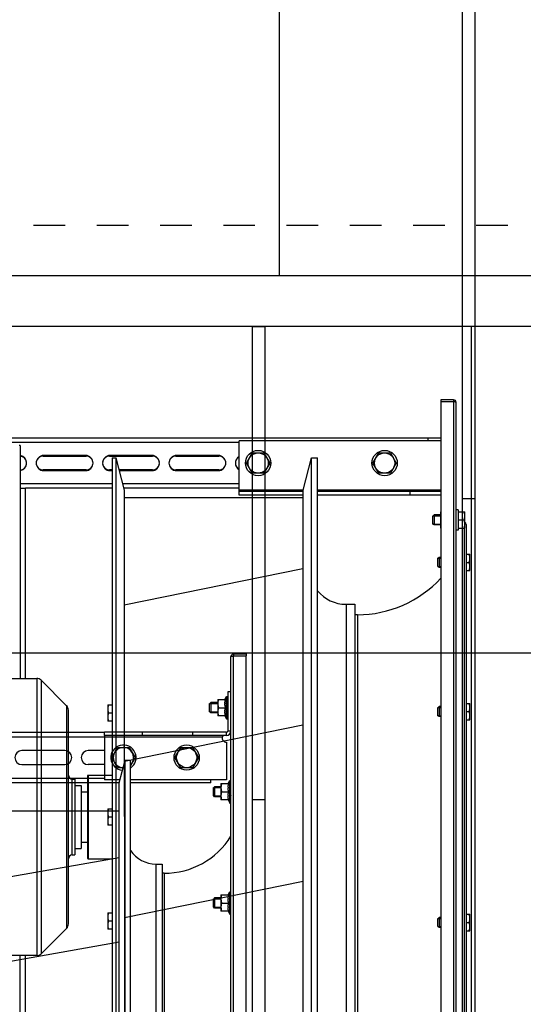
# Model space of a CAD drawing. Header units: millimetres. Extents: x -165365 to -33565, y 7406 to 103342.
# Tile 306 of 352: x -72296 to -71898, y 75144 to 75923. Entities that reach past the tile are written whole.
import ezdxf

# ---------------------------------------------------------------- set-up
doc = ezdxf.new("R2010")
doc.units = ezdxf.units.MM
doc.header["$MEASUREMENT"] = 0
doc.linetypes.add('DASHDOT', pattern=[1, 0.5, -0.25, 0, -0.25])
doc.linetypes.add('Dashed2cust', pattern=[50, 25, -25])
for name, color, linetype in [('132M-7_5-4P_DXF_CONTINUOUS_LINE', 7, 'Continuous'), ('AHU03-3-4212DXF_CONTINUOUS_LINE', 7, 'Continuous'), ('AHU03-3-4213DXF_CONTINUOUS_LINE', 7, 'Continuous'), ('AHU03-3-42843OBJ', 7, 'Continuous'), ('AHU03-3-4296DXF_CONTINUOUS_LINE', 7, 'Continuous'), ('AHU03-3-4371DXF_CONTINUOUS_LINE', 7, 'Continuous'), ('AHU03-3-4423DXF_CONTINUOUS_LINE', 7, 'Continuous'), ('AHU03-3-5054DXF_CONTINUOUS_LINE', 7, 'Continuous'), ('FL_HEX_NUT_MDXF_CONTINUOUS_LINE', 7, 'Continuous'), ('FLUID-C8', 7, 'Continuous'), ('HEX_HEAD_SCRDXF_CONTINUOUS_LINE', 7, 'Continuous'), ('Impeller', 3, 'Continuous'), ('IPHandle', 7, 'Continuous'), ('PLAIN_WSH_10DXF_CONTINUOUS_LINE', 7, 'Continuous'), ('PLAIN_WSH_8_DXF_CONTINUOUS_LINE', 7, 'Continuous'), ('Separators', 7, 'Continuous')]:
    doc.layers.add(name, color=color, linetype=linetype)

# ---------------------------------------------------------------- blocks, each defined once
blk = doc.blocks.new('VVS040_FLX1_355_3kW_2x1_v2_t')
at = {"color": 7}
for p in [(0, 1088), (10, 0)]:
    blk.add_line(p, (0, 0), dxfattribs=at)
blk.add_line((10, 1088), (10, 0))
at = {"color": 7, "linetype": 'Continuous'}
for p, q in [((15, 827.5), (15, 260.5)), ((25, 827.5), (25, 260.5)), ((27, 827), (27, 261)), ((27.3, 464.14), (27, 464.14)), ((27.3, 464.08), (27, 464.08)), ((27.3, 463.1), (27, 463.1)), ((27.3, 461.27), (27, 461.27)), ((27.06, 460.2), (27.1, 459.87)), ((27.1, 459.87), (27.14, 459.52)), ((27.14, 459.52), (27.19, 459.17)), ((27.89, 464.95), (27.3, 464.95)), ((27.3, 464.95), (27.3, 447.05)), ((27.89, 464.95), (27.89, 447.05)), ((29.3, 462.51), (27.89, 464.95)), ((28.73, 462.5), (34.9, 462.5)), ((29.3, 462.5), (29.3, 462.51)), ((29.3, 458.94), (29.3, 459.56)), ((34.9, 449.5), (34.9, 462.5)), ((34.9, 460), (39.9, 460)), ((39.9, 460), (40.9, 459)), ((39.9, 452), (39.9, 460)), ((27.3, 458.8), (27, 458.8)), ((27, 458.04), (27.25, 456)), ((27.3, 456), (27, 456)), ((27, 455.21), (27.03, 454.94)), ((27.3, 453.2), (27, 453.2)), ((27.03, 454.94), (27.08, 454.6)), ((27.07, 458.8), (27.06, 458.89)), ((27.1, 454.46), (27.06, 454.46)), ((27.08, 454.6), (27.12, 454.27)), ((27.12, 454.27), (27.17, 453.95)), ((27.17, 453.95), (27.21, 453.65)), ((27.19, 459.17), (27.23, 458.8)), ((27.21, 453.65), (27.25, 453.36)), ((27.3, 453.36), (27.25, 453.36)), ((34.32, 456), (28.73, 456)), ((29.3, 452.44), (29.3, 453.06)), ((34.9, 452), (39.9, 452)), ((39.9, 452), (40.9, 453)), ((40.9, 459.25), (40.9, 452.75)), ((27.3, 450.73), (27, 450.73)), ((27.3, 448.9), (27, 448.9)), ((27.3, 447.92), (27, 447.92)), ((27.3, 447.86), (27, 447.86)), ((27.3, 448.35), (27.17, 448.35)), ((27.3, 451.05), (27.25, 451.05)), ((27.3, 449.33), (27.25, 449.33)), ((27.89, 447.05), (27.3, 447.05)), ((29.3, 449.49), (27.89, 447.05)), ((34.9, 449.5), (28.73, 449.5)), ((29.3, 449.49), (29.3, 449.5)), ((27.3, 376.14), (27, 376.14)), ((27.3, 376.08), (27, 376.08)), ((27.3, 375.1), (27, 375.1)), ((27.89, 376.95), (27.3, 376.95)), ((27.3, 376.95), (27.3, 359.05)), ((27.89, 376.95), (27.89, 359.05)), ((29.3, 374.51), (27.89, 376.95)), ((28.73, 374.5), (34.9, 374.5)), ((29.3, 374.5), (29.3, 374.51)), ((34.9, 361.5), (34.9, 374.5)), ((27.3, 373.27), (27, 373.27)), ((27.3, 370.8), (27, 370.8)), ((27, 370.04), (27.25, 368)), ((27.3, 368), (27, 368)), ((27, 367.21), (27.03, 366.94)), ((27.03, 366.94), (27.08, 366.6)), ((27.06, 372.2), (27.1, 371.87)), ((27.07, 370.8), (27.06, 370.89)), ((27.1, 366.46), (27.06, 366.46)), ((27.08, 366.6), (27.12, 366.27)), ((27.1, 371.87), (27.14, 371.52)), ((27.12, 366.27), (27.17, 365.95)), ((27.14, 371.52), (27.19, 371.17)), ((27.19, 371.17), (27.23, 370.8)), ((34.32, 368), (28.73, 368)), ((29.3, 370.94), (29.3, 371.56)), ((34.9, 372), (39.9, 372)), ((39.9, 364), (39.9, 372)), ((39.9, 372), (40.9, 371)), ((40.9, 371.25), (40.9, 364.75)), ((27.3, 365.2), (27, 365.2)), ((27.3, 362.73), (27, 362.73)), ((27.3, 360.9), (27, 360.9)), ((27.3, 359.92), (27, 359.92)), ((27.3, 359.86), (27, 359.86)), ((27.17, 365.95), (27.21, 365.65)), ((27.3, 360.35), (27.17, 360.35)), ((27.21, 365.65), (27.25, 365.36)), ((27.3, 365.36), (27.25, 365.36)), ((27.3, 363.05), (27.25, 363.05)), ((27.3, 361.33), (27.25, 361.33)), ((27.89, 359.05), (27.3, 359.05)), ((29.3, 361.49), (27.89, 359.05)), ((34.9, 361.5), (28.73, 361.5)), ((29.3, 364.44), (29.3, 365.06)), ((29.3, 361.49), (29.3, 361.5)), ((30.5, 358.5), (106.37, 358.5)), ((30.5, 328.9), (30.5, 358.5)), ((34.9, 364), (39.9, 364)), ((39.9, 364), (40.9, 365)), ((42.87, 361), (106.37, 361)), ((42.87, 361), (42.87, 358.5)), ((52.76, 341), (57.38, 349)), ((57.38, 349), (66.62, 349)), ((57.38, 333), (52.76, 341)), ((66.62, 333), (57.38, 333)), ((27, 320), (29.5, 320)), ((29.5, 289), (29.5, 320)), ((30.5, 323.5), (127, 323.5)), ((30.5, 323.5), (30.5, 321)), ((30.5, 321), (127, 321)), ((570.37, 324.5), (33.88, 324.5)), ((57, 323.5), (57, 321)), ((570.37, 321), (127, 321)), ((29.8, 309.64), (29.5, 309.64)), ((29.8, 309.58), (29.5, 309.58)), ((29.8, 308.6), (29.5, 308.6)), ((29.8, 306.77), (29.5, 306.77)), ((29.8, 304.3), (29.5, 304.3)), ((29.56, 305.7), (29.6, 305.37)), ((29.57, 304.3), (29.56, 304.39)), ((29.6, 305.37), (29.64, 305.02)), ((29.64, 305.02), (29.69, 304.67)), ((29.69, 304.67), (29.73, 304.3)), ((30.39, 310.45), (29.8, 310.45)), ((29.8, 310.45), (29.8, 292.55)), ((30.39, 310.45), (30.39, 292.55)), ((31.8, 308.01), (30.39, 310.45)), ((31.23, 308), (37.4, 308)), ((31.8, 308), (31.8, 308.01)), ((31.8, 304.44), (31.8, 305.06)), ((37.4, 295), (37.4, 308)), ((37.4, 305.5), (42.9, 305.5)), ((42.9, 297.5), (42.9, 305.5)), ((42.9, 305.5), (43.9, 304.5)), ((43.9, 304.75), (43.9, 298.25)), ((29.5, 303.54), (29.75, 301.5)), ((29.8, 301.5), (29.5, 301.5)), ((29.5, 300.71), (29.53, 300.44)), ((29.8, 298.7), (29.5, 298.7)), ((29.8, 296.23), (29.5, 296.23)), ((29.53, 300.44), (29.58, 300.1)), ((29.6, 299.96), (29.56, 299.96)), ((29.58, 300.1), (29.62, 299.77)), ((29.62, 299.77), (29.67, 299.45)), ((29.67, 299.45), (29.71, 299.15)), ((29.71, 299.15), (29.75, 298.86)), ((29.8, 298.86), (29.75, 298.86)), ((29.8, 296.55), (29.75, 296.55)), ((36.82, 301.5), (31.23, 301.5)), ((31.8, 297.94), (31.8, 298.56)), ((37.4, 297.5), (42.9, 297.5)), ((42.9, 297.5), (43.9, 298.5)), ((27, 289), (29.5, 289)), ((29.8, 294.4), (29.5, 294.4)), ((29.8, 293.42), (29.5, 293.42)), ((29.8, 293.36), (29.5, 293.36)), ((29.8, 293.85), (29.67, 293.85)), ((29.8, 294.83), (29.75, 294.83)), ((30.39, 292.55), (29.8, 292.55)), ((31.8, 294.99), (30.39, 292.55)), ((37.4, 295), (31.23, 295)), ((31.8, 294.99), (31.8, 295)), ((25, 260.5), (15, 260.5)), ((15, 259), (15, 260.5)), ((25, 259), (15, 259)), ((25.39, 260.56), (25, 260.5)), ((25, 259), (25, 260.5))]:
    blk.add_line(p, q, dxfattribs=at)
at = {"color": 0, "linetype": 'Continuous'}
for p, q in [((79.75, 432.5), (79.75, 655.5)), ((79.75, 432.5), (81.25, 432.5)), ((114.83, 358.5), (127, 358.5)), ((115.37, 361), (215.4, 361)), ((127, 323.5), (127, 358.5)), ((127, 357.5), (216.17, 357.5)), ((66.62, 349), (71.24, 341)), ((102.76, 341), (106.37, 347.25)), ((112.29, 349), (116.62, 349)), ((116.62, 349), (121.24, 341)), ((127, 346.5), (139.87, 346.5)), ((192.37, 346.5), (158.37, 346.5)), ((71.24, 341), (66.62, 333)), ((107.38, 333), (102.76, 341)), ((121.24, 341), (116.62, 333)), ((127, 335.5), (139.87, 335.5)), ((158.37, 335.5), (192.37, 335.5)), ((116.62, 333), (107.38, 333)), ((97, 323.5), (97, 321)), ((127, 323.5), (127, 321))]:
    blk.add_line(p, q, dxfattribs=at)
at = {"color": 2, "linetype": 'Continuous'}
for p, q in [((27.04, 459.25), (27, 459.25)), ((40.9, 459.25), (34.9, 459.25)), ((40.9, 452.75), (34.9, 452.75)), ((27.04, 371.25), (27, 371.25)), ((40.9, 371.25), (34.9, 371.25)), ((40.9, 364.75), (34.9, 364.75)), ((29.54, 304.75), (29.5, 304.75)), ((43.9, 304.75), (37.4, 304.75)), ((43.9, 298.25), (37.4, 298.25))]:
    blk.add_line(p, q, dxfattribs=at)
at = {"color": 0}
blk.add_line((10, 374), (0, 374), dxfattribs=at)
at = {"color": 7, "linetype": 'Continuous'}
for points in [[(27, 464.14), (27.01, 464.13), (27.03, 464.12), (27.06, 464.1), (27.08, 464.08)], [(27, 463.86), (27.01, 463.83), (27.03, 463.75), (27.06, 463.67), (27.08, 463.59), (27.1, 463.5), (27.12, 463.4), (27.14, 463.29), (27.17, 463.18), (27.18, 463.1)], [(27, 462.64), (27.01, 462.57), (27.03, 462.45), (27.06, 462.32), (27.08, 462.19), (27.1, 462.05), (27.12, 461.9), (27.14, 461.75), (27.17, 461.6), (27.19, 461.44), (27.21, 461.27)], [(27, 460.62), (27.01, 460.53), (27.06, 460.2)], [(28.73, 462.5), (28.82, 462.19), (28.91, 461.89), (28.99, 461.59), (29.07, 461.3), (29.13, 461.01), (29.18, 460.72), (29.22, 460.43), (29.26, 460.14), (29.28, 459.85), (29.3, 459.56)], [(34.9, 459.25), (34.89, 459.57), (34.88, 459.89), (34.85, 460.21), (34.8, 460.53), (34.75, 460.85), (34.69, 461.17), (34.61, 461.49), (34.53, 461.82), (34.43, 462.16), (34.32, 462.5)], [(27, 452.48), (27.01, 452.39), (27.03, 452.25), (27.06, 452.1), (27.08, 451.96), (27.1, 451.83), (27.12, 451.7), (27.14, 451.57), (27.17, 451.46), (27.19, 451.35), (27.21, 451.24), (27.23, 451.14), (27.25, 451.05)], [(29.3, 458.94), (29.28, 458.65), (29.26, 458.36), (29.22, 458.07), (29.18, 457.78), (29.13, 457.49), (29.06, 457.2), (28.99, 456.9), (28.91, 456.61), (28.82, 456.31), (28.73, 456)], [(28.73, 456), (28.82, 455.69), (28.91, 455.39), (28.99, 455.09), (29.07, 454.8), (29.13, 454.51), (29.18, 454.22), (29.22, 453.93), (29.26, 453.64), (29.28, 453.35), (29.3, 453.06)], [(29.3, 452.44), (29.28, 452.15), (29.26, 451.86), (29.22, 451.57), (29.18, 451.28), (29.13, 450.99), (29.06, 450.7), (28.99, 450.4), (28.91, 450.11), (28.82, 449.81), (28.73, 449.5)], [(34.32, 456), (34.43, 456.34), (34.53, 456.68), (34.61, 457.01), (34.69, 457.33), (34.75, 457.66), (34.8, 457.97), (34.85, 458.29), (34.88, 458.61), (34.89, 458.93), (34.9, 459.25)], [(34.9, 452.75), (34.89, 453.07), (34.88, 453.39), (34.85, 453.71), (34.8, 454.03), (34.75, 454.35), (34.69, 454.67), (34.61, 454.99), (34.53, 455.32), (34.43, 455.66), (34.32, 456)], [(34.32, 449.5), (34.43, 449.84), (34.53, 450.18), (34.61, 450.51), (34.69, 450.83), (34.75, 451.16), (34.8, 451.47), (34.85, 451.79), (34.88, 452.11), (34.89, 452.43), (34.9, 452.75)], [(27, 450.17), (27.01, 450.11), (27.03, 450.01), (27.06, 449.91), (27.08, 449.81), (27.1, 449.73), (27.12, 449.65), (27.14, 449.58), (27.17, 449.51), (27.19, 449.45), (27.21, 449.4), (27.23, 449.36), (27.25, 449.33)], [(27, 376.14), (27.01, 376.13), (27.03, 376.12), (27.06, 376.1), (27.08, 376.08)], [(27, 375.86), (27.01, 375.83), (27.03, 375.75), (27.06, 375.67), (27.08, 375.59), (27.1, 375.5), (27.12, 375.4), (27.14, 375.29), (27.17, 375.18), (27.18, 375.1)], [(27, 374.64), (27.01, 374.57), (27.03, 374.45), (27.06, 374.32), (27.08, 374.19), (27.1, 374.05), (27.12, 373.9), (27.14, 373.75), (27.17, 373.6), (27.19, 373.44), (27.21, 373.27)], [(28.73, 374.5), (28.82, 374.19), (28.91, 373.89), (28.99, 373.59), (29.07, 373.3), (29.13, 373.01), (29.18, 372.72), (29.22, 372.43), (29.26, 372.14), (29.28, 371.85), (29.3, 371.56)], [(34.9, 371.25), (34.89, 371.57), (34.88, 371.89), (34.85, 372.21), (34.8, 372.53), (34.75, 372.85), (34.69, 373.17), (34.61, 373.49), (34.53, 373.82), (34.43, 374.16), (34.32, 374.5)], [(27, 372.62), (27.01, 372.53), (27.06, 372.2)], [(29.3, 370.94), (29.28, 370.65), (29.26, 370.36), (29.22, 370.07), (29.18, 369.78), (29.13, 369.49), (29.06, 369.2), (28.99, 368.9), (28.91, 368.61), (28.82, 368.31), (28.73, 368)], [(28.73, 368), (28.82, 367.69), (28.91, 367.39), (28.99, 367.09), (29.07, 366.8), (29.13, 366.51), (29.18, 366.22), (29.22, 365.93), (29.26, 365.64), (29.28, 365.35), (29.3, 365.06)], [(34.32, 368), (34.43, 368.34), (34.53, 368.68), (34.61, 369.01), (34.69, 369.33), (34.75, 369.66), (34.8, 369.97), (34.85, 370.29), (34.88, 370.61), (34.89, 370.93), (34.9, 371.25)], [(34.9, 364.75), (34.89, 365.07), (34.88, 365.39), (34.85, 365.71), (34.8, 366.03), (34.75, 366.35), (34.69, 366.67), (34.61, 366.99), (34.53, 367.32), (34.43, 367.66), (34.32, 368)], [(27, 364.48), (27.01, 364.39), (27.03, 364.25), (27.06, 364.1), (27.08, 363.96), (27.1, 363.83), (27.12, 363.7), (27.14, 363.57), (27.17, 363.46), (27.19, 363.35), (27.21, 363.24), (27.23, 363.14), (27.25, 363.05)], [(27, 362.17), (27.01, 362.11), (27.03, 362.01), (27.06, 361.91), (27.08, 361.81), (27.1, 361.73), (27.12, 361.65), (27.14, 361.58), (27.17, 361.51), (27.19, 361.45), (27.21, 361.4), (27.23, 361.36), (27.25, 361.33)], [(29.3, 364.44), (29.28, 364.15), (29.26, 363.86), (29.22, 363.57), (29.18, 363.28), (29.13, 362.99), (29.06, 362.7), (28.99, 362.4), (28.91, 362.11), (28.82, 361.81), (28.73, 361.5)], [(34.32, 361.5), (34.43, 361.84), (34.53, 362.18), (34.61, 362.51), (34.69, 362.83), (34.75, 363.16), (34.8, 363.47), (34.85, 363.79), (34.88, 364.11), (34.89, 364.43), (34.9, 364.75)], [(30.93, 323.5), (31.33, 323.5), (31.71, 323.51), (32.07, 323.53), (32.4, 323.56), (32.7, 323.61), (32.98, 323.69), (33.22, 323.79), (33.44, 323.93), (33.62, 324.1), (33.77, 324.29), (33.88, 324.5)], [(29.5, 309.64), (29.51, 309.63), (29.53, 309.62), (29.56, 309.6), (29.58, 309.58)], [(29.5, 309.36), (29.51, 309.33), (29.53, 309.25), (29.56, 309.17), (29.58, 309.09), (29.6, 309), (29.62, 308.9), (29.64, 308.79), (29.67, 308.68), (29.68, 308.6)], [(29.5, 308.14), (29.51, 308.07), (29.53, 307.95), (29.56, 307.82), (29.58, 307.69), (29.6, 307.55), (29.62, 307.4), (29.64, 307.25), (29.67, 307.1), (29.69, 306.94), (29.71, 306.77)], [(29.5, 306.12), (29.51, 306.03), (29.56, 305.7)], [(31.23, 308), (31.32, 307.69), (31.41, 307.39), (31.49, 307.09), (31.57, 306.8), (31.63, 306.51), (31.68, 306.22), (31.72, 305.93), (31.76, 305.64), (31.78, 305.35), (31.8, 305.06)], [(31.8, 304.44), (31.78, 304.15), (31.76, 303.86), (31.72, 303.57), (31.68, 303.28), (31.63, 302.99), (31.56, 302.7), (31.49, 302.4), (31.41, 302.11), (31.32, 301.81), (31.23, 301.5)], [(37.4, 304.75), (37.39, 305.07), (37.38, 305.39), (37.35, 305.71), (37.3, 306.03), (37.25, 306.35), (37.19, 306.67), (37.11, 306.99), (37.03, 307.32), (36.93, 307.66), (36.82, 308)], [(36.82, 301.5), (36.93, 301.84), (37.03, 302.18), (37.11, 302.51), (37.19, 302.83), (37.25, 303.16), (37.3, 303.47), (37.35, 303.79), (37.38, 304.11), (37.39, 304.43), (37.4, 304.75)], [(29.5, 297.98), (29.51, 297.89), (29.53, 297.75), (29.56, 297.6), (29.58, 297.46), (29.6, 297.33), (29.62, 297.2), (29.64, 297.07), (29.67, 296.96), (29.69, 296.85), (29.71, 296.74), (29.73, 296.64), (29.75, 296.55)], [(31.23, 301.5), (31.32, 301.19), (31.41, 300.89), (31.49, 300.59), (31.57, 300.3), (31.63, 300.01), (31.68, 299.72), (31.72, 299.43), (31.76, 299.14), (31.78, 298.85), (31.8, 298.56)], [(31.8, 297.94), (31.78, 297.65), (31.76, 297.36), (31.72, 297.07), (31.68, 296.78), (31.63, 296.49), (31.56, 296.2), (31.49, 295.9), (31.41, 295.61), (31.32, 295.31), (31.23, 295)], [(37.4, 298.25), (37.39, 298.57), (37.38, 298.89), (37.35, 299.21), (37.3, 299.53), (37.25, 299.85), (37.19, 300.17), (37.11, 300.49), (37.03, 300.82), (36.93, 301.16), (36.82, 301.5)], [(36.82, 295), (36.93, 295.34), (37.03, 295.68), (37.11, 296.01), (37.19, 296.33), (37.25, 296.66), (37.3, 296.97), (37.35, 297.29), (37.38, 297.61), (37.39, 297.93), (37.4, 298.25)], [(29.5, 295.67), (29.51, 295.61), (29.53, 295.51), (29.56, 295.41), (29.58, 295.31), (29.6, 295.23), (29.62, 295.15), (29.64, 295.08), (29.67, 295.01), (29.69, 294.95), (29.71, 294.9), (29.73, 294.86), (29.75, 294.83)], [(29.5, 294.07), (29.51, 294.04), (29.53, 293.99), (29.56, 293.95), (29.58, 293.91), (29.6, 293.88), (29.62, 293.86), (29.64, 293.85), (29.67, 293.85)], [(27, 261), (26.96, 260.94), (26.85, 260.87), (26.66, 260.81), (26.41, 260.75), (26.11, 260.69), (25.77, 260.63), (25.39, 260.56)]]:
    blk.add_lwpolyline(points, dxfattribs=at)
for radius in [10, 8]:
    blk.add_circle((62, 341), radius, dxfattribs=at)
for centre, radius, start, end in [((79.75, 370.4), 62.1, 90, 148.15125), ((30.5, 325.4), 3.5, 345.02818, 90), ((30.5, 320), 3.5, 90, 180), ((30.5, 320), 1, 90, 180), ((25, 261), 2, 270, 0)]:
    blk.add_arc(centre, radius, start, end, dxfattribs=at)
at = {"color": 0, "linetype": 'Continuous'}
for centre, radius, start, end in [((112, 341), 10, 124.29088, 85.32905), ((112, 341), 8, 134.77422, 87.95367), ((139.87, 341), 5.5, 270, 90), ((158.37, 341), 5.5, 90, 270), ((192.37, 341), 5.5, 270, 90)]:
    blk.add_arc(centre, radius, start, end, dxfattribs=at)
at = {"layer": 'AHU03-3-42843OBJ', "color": 0, "linetype": 'Continuous'}
for p, q in [((215.38, 504.37), (115.38, 486.84)), ((215.38, 437.64), (115.38, 420.11))]:
    blk.add_line(p, q, dxfattribs=at)
at = {"layer": 'Impeller', "color": 0, "linetype": 'Continuous'}
for p, q in [((110.68, 745), (110.68, 343)), ((115.37, 727.5), (115.37, 361)), ((106.37, 673.62), (106.37, 343)), ((86.25, 425.2), (86.25, 662.8)), ((81.25, 425.2), (81.25, 655.5)), ((86.25, 425.2), (81.25, 425.2)), ((115.37, 383.43), (215.37, 383.43)), ((115.37, 361), (110.68, 343)), ((110.68, 343), (106.37, 343))]:
    blk.add_line(p, q, dxfattribs=at)
blk.add_arc((86.25, 401.08), 24.12, 33.4659, 90, dxfattribs=at)
blk = doc.blocks.new('AVS_IPMC2_RL_2_t')
blk.add_line((0, 0), (0, -27.4))
at = {"color": 7, "linetype": 'DASHDOT', "ltscale": 10}
blk.add_arc((-1.523, 1.523), 28.963, 273.0137, 356.9863, dxfattribs=at)
blk = doc.blocks.new('A$C67D5D007')
for p, q in [((257, 735.96), (3213, 735.96)), ((255, 695.96), (3211, 695.96))]:
    blk.add_line(p, q)
at = {"linetype": 'Dashed2cust'}
blk.add_line((255, 655.96), (5435, 655.96), dxfattribs=at)
at = {"layer": 'Separators'}
blk.add_line((1234, 735.96), (1234, 1823.96), dxfattribs=at)
blk.add_blockref('VVS040_FLX1_355_3kW_2x1_v2_t', (1397, 735.96))
at = {"layer": 'IPHandle', "xscale": 25.4, "yscale": 25.4}
blk.add_blockref('AVS_IPMC2_RL_2_t', (1385.534, 695.96), dxfattribs=at)
blk = doc.blocks.new('VVS075_FLX1_500_7.5_4x1_v2_t')
at = {"color": 0}
for p, q in [((0, 1400.54), (0, 0)), ((10, 1400.54), (10, 0)), ((10, 448), (0, 448))]:
    blk.add_line(p, q, dxfattribs=at)
at = {"layer": '132M-7_5-4P_DXF_CONTINUOUS_LINE', "color": 0, "linetype": 'Continuous'}
for p, q in [((343.04, 808.14), (322.97, 788.06)), ((343.04, 591.86), (343.04, 808.14)), ((346.58, 590.4), (346.58, 809.6)), ((346.58, 809.6), (374.51, 809.6)), ((322.97, 611.94), (322.97, 788.06)), ((321.51, 784.53), (321.51, 615.47)), ((316.51, 725), (311.51, 725)), ((311.51, 675), (311.51, 725)), ((318.51, 730), (316.51, 730)), ((316.51, 670), (316.51, 730)), ((318.51, 730), (318.51, 670)), ((311.51, 720), (306.51, 720)), ((311.51, 680), (306.51, 680)), ((316.51, 675), (311.51, 675)), ((318.51, 670), (316.51, 670)), ((343.04, 591.86), (322.97, 611.94)), ((374.51, 590.4), (346.58, 590.4))]:
    blk.add_line(p, q, dxfattribs=at)
for centre, radius, start, end in [((346.58, 804.6), 5, 90, 135.00001), ((326.51, 784.53), 5, 135, 180), ((318.51, 733), 3, 270, 359.99989), ((318.51, 667), 3, 0.00011, 90), ((326.51, 615.47), 5, 180, 225), ((346.58, 595.4), 5, 225, 270)]:
    blk.add_arc(centre, radius, start, end, dxfattribs=at)
at = {"layer": 'AHU03-3-4212DXF_CONTINUOUS_LINE', "color": 0, "linetype": 'Continuous'}
for p, q in [((359.51, 994), (359.51, 809.6)), ((355.51, 960), (355.51, 809.6)), ((355.51, 590.4), (355.51, 440)), ((359.51, 406), (359.51, 590.4)), ((359.51, 440), (355.51, 440)), ((359.51, 406), (360.51, 406))]:
    blk.add_line(p, q, dxfattribs=at)
at = {"layer": 'AHU03-3-4213DXF_CONTINUOUS_LINE', "color": 0, "linetype": 'Continuous'}
for p, q in [((186.5, 440), (217.2, 440)), ((186.5, 440), (277.41, 440)), ((186.5, 436.5), (255.87, 436.5)), ((186.5, 436.5), (278.35, 436.5)), ((286.81, 440), (355.51, 440)), ((286.81, 436.5), (359.51, 436.5)), ((202.51, 425.5), (236.51, 425.5)), ((236.01, 426), (203.01, 426)), ((255.01, 425.5), (281.3, 425.5)), ((281.16, 426), (255.51, 426)), ((288.51, 426), (286.81, 426)), ((286.81, 425.5), (289.01, 425.5)), ((307.51, 425.5), (341.51, 425.5)), ((341.01, 426), (308.01, 426)), ((236.51, 414.5), (202.51, 414.5)), ((203.01, 414), (236.01, 414)), ((289.01, 414.5), (255.01, 414.5)), ((255.51, 414), (288.51, 414)), ((341.51, 414.5), (307.51, 414.5)), ((308.01, 414), (341.01, 414)), ((727.01, 400), (27.01, 400)), ((37.01, 402.5), (37.01, 400)), ((611.73, 403.5), (186.5, 403.5))]:
    blk.add_line(p, q, dxfattribs=at)
for centre, radius, start, end in [((183.51, 420), 6, 299.91087, 60.08913), ((184.01, 420), 5.5, 10.00988, 63.00546), ((203.01, 420), 6, 90, 270), ((202.51, 420), 5.5, 90, 169.99012), ((236.01, 420), 6, 270, 90), ((236.51, 420), 5.5, 10.00988, 90), ((255.51, 420), 6, 90, 270), ((255.01, 420), 5.5, 90, 169.99012), ((288.51, 420), 6, 270, 90), ((289.01, 420), 5.5, 10.00988, 90), ((308.01, 420), 6, 90, 270), ((307.51, 420), 5.5, 90, 169.99012), ((341.01, 420), 6, 270, 90), ((341.51, 420), 5.5, 10.00988, 90), ((360.51, 420), 6, 99.6129, 260.3871), ((360.01, 420), 5.5, 95.2924, 169.99012), ((184.01, 420), 5.5, 296.99454, 349.99012), ((202.51, 420), 5.5, 190.00988, 270), ((236.51, 420), 5.5, 270, 349.99012), ((255.01, 420), 5.5, 190.00988, 270), ((289.01, 420), 5.5, 270, 349.99012), ((307.51, 420), 5.5, 190.00988, 270), ((341.51, 420), 5.5, 270, 349.99012), ((360.01, 420), 5.5, 190.00988, 264.7076)]:
    blk.add_arc(centre, radius, start, end, dxfattribs=at)
at = {"layer": 'AHU03-3-4296DXF_CONTINUOUS_LINE', "color": 0, "linetype": 'Continuous'}
for p, q in [((7, 468.6), (7, 931.4)), ((8.6, 471.5), (8.6, 928.5)), ((93, 540), (93, 860)), ((93, 540), (95, 540))]:
    blk.add_line(p, q, dxfattribs=at)
for centre, radius, start, end in [((93, 450.4), 89.6, 90, 137.44785), ((8.6, 468.6), 1.6, 180, 251.78034)]:
    blk.add_arc(centre, radius, start, end, dxfattribs=at)
at = {"layer": 'AHU03-3-4371DXF_CONTINUOUS_LINE', "color": 0, "linetype": 'Continuous'}
for p, q in [((306.01, 733), (286.81, 733)), ((306.01, 667), (306.01, 733)), ((306.51, 667.5), (306.51, 732.5)), ((306.01, 667), (286.81, 667))]:
    blk.add_line(p, q, dxfattribs=at)
for centre, start, end in [((306.01, 732.5), 0, 90), ((306.01, 667.5), 270, 0)]:
    blk.add_arc(centre, 0.5, start, end, dxfattribs=at)
at = {"layer": 'AHU03-3-4423DXF_CONTINUOUS_LINE', "color": 0, "linetype": 'Continuous'}
for p, q in [((27, 445.5), (124.51, 445.5)), ((51.5, 442.5), (51.5, 445.5)), ((136.01, 445.5), (186.5, 445.5)), ((186.5, 445.5), (186.5, 402.5)), ((27, 442.5), (124.51, 442.5)), ((27, 441.5), (124.51, 441.5)), ((136.01, 442.5), (186.5, 442.5)), ((136.01, 442.5), (186.5, 442.5)), ((136.01, 441.5), (186.5, 441.5)), ((136.01, 441.5), (186.5, 441.5)), ((186.5, 442.5), (186.5, 442.78)), ((27, 402.5), (186.5, 402.5))]:
    blk.add_line(p, q, dxfattribs=at)
at = {"layer": 'AHU03-3-5054DXF_CONTINUOUS_LINE', "color": 0, "linetype": 'Continuous'}
for p, q in [((17, 371.5), (17, 1028.5)), ((27, 371.5), (27, 1028.5)), ((15, 1028), (15, 372)), ((16.61, 371.56), (17, 371.5)), ((17, 371.5), (27, 371.5)), ((17, 370), (17, 371.5)), ((17, 370), (27, 370)), ((27, 370), (27, 371.5))]:
    blk.add_line(p, q, dxfattribs=at)
blk.add_lwpolyline([(15, 372), (15.04, 371.94), (15.15, 371.87), (15.34, 371.81), (15.59, 371.75), (15.89, 371.69), (16.23, 371.63), (16.61, 371.56)], dxfattribs=at)
blk.add_arc((17, 372), 2, 180, 270, dxfattribs=at)
at = {"layer": 'FL_HEX_NUT_MDXF_CONTINUOUS_LINE', "color": 0, "linetype": 'Continuous'}
for p, q in [((27, 471.5), (27.4, 471.5)), ((27.4, 458.5), (27.4, 471.5)), ((27.4, 458.5), (27, 458.5))]:
    blk.add_line(p, q, dxfattribs=at)
for points in [[(27.4, 468.25), (27.39, 468.57), (27.38, 468.89), (27.35, 469.21), (27.3, 469.53), (27.25, 469.85), (27.19, 470.17), (27.11, 470.49), (27.03, 470.82), (27, 470.91)], [(27, 465.59), (27.03, 465.68), (27.11, 466.01), (27.19, 466.33), (27.25, 466.66), (27.3, 466.97), (27.35, 467.29), (27.38, 467.61), (27.39, 467.93), (27.4, 468.25)], [(27.4, 461.75), (27.39, 462.07), (27.38, 462.39), (27.35, 462.71), (27.3, 463.03), (27.25, 463.35), (27.19, 463.67), (27.11, 463.99), (27.03, 464.32), (27, 464.41)], [(27, 459.09), (27.03, 459.18), (27.11, 459.51), (27.19, 459.83), (27.25, 460.16), (27.3, 460.47), (27.35, 460.79), (27.38, 461.11), (27.39, 461.43), (27.4, 461.75)]]:
    blk.add_lwpolyline(points, dxfattribs=at)
at = {"layer": 'HEX_HEAD_SCRDXF_CONTINUOUS_LINE', "color": 0, "linetype": 'Continuous'}
for p, q in [((7, 789.92), (4.1, 789.92)), ((4.1, 789.92), (4.1, 776.92)), ((27, 787.42), (28.4, 787.42)), ((29.4, 786.67), (27, 786.67)), ((28.4, 787.42), (29.4, 786.42)), ((28.4, 779.42), (28.4, 787.42)), ((29.4, 786.67), (29.4, 780.17)), ((286.81, 788.77), (290.41, 788.77)), ((290.41, 775.77), (290.41, 788.77)), ((7, 783.42), (4.68, 783.42)), ((29.4, 780.17), (27, 780.17)), ((27, 779.42), (28.4, 779.42)), ((28.4, 779.42), (29.4, 780.42)), ((286.81, 782.27), (289.83, 782.27)), ((7, 776.92), (4.1, 776.92)), ((290.41, 775.77), (286.81, 775.77)), ((286.81, 706.5), (290.41, 706.5)), ((290.41, 693.5), (290.41, 706.5)), ((286.81, 700), (289.83, 700)), ((290.41, 693.5), (286.81, 693.5)), ((7, 623.08), (4.1, 623.08)), ((4.1, 623.08), (4.1, 610.08)), ((286.81, 624.23), (290.41, 624.23)), ((290.41, 611.23), (290.41, 624.23)), ((7, 616.58), (4.68, 616.58)), ((27, 620.58), (28.4, 620.58)), ((29.4, 619.83), (27, 619.83)), ((28.4, 620.58), (29.4, 619.58)), ((28.4, 612.58), (28.4, 620.58)), ((29.4, 619.83), (29.4, 613.33)), ((286.81, 617.73), (289.83, 617.73)), ((7, 610.08), (4.1, 610.08)), ((29.4, 613.33), (27, 613.33)), ((27, 612.58), (28.4, 612.58)), ((28.4, 612.58), (29.4, 613.58)), ((290.41, 611.23), (286.81, 611.23)), ((7, 505.09), (4.1, 505.09)), ((4.1, 505.09), (4.1, 492.09)), ((7, 498.59), (4.68, 498.59)), ((27, 502.59), (28.4, 502.59)), ((29.4, 501.84), (27, 501.84)), ((28.4, 494.59), (28.4, 502.59)), ((28.4, 502.59), (29.4, 501.59)), ((29.4, 501.84), (29.4, 495.34)), ((7, 492.09), (4.1, 492.09)), ((29.4, 495.34), (27, 495.34)), ((27, 494.59), (28.4, 494.59)), ((28.4, 494.59), (29.4, 495.59)), ((13.4, 471.5), (8.1, 471.5)), ((8.1, 471.5), (8.1, 458.5)), ((27.4, 469), (32.4, 469)), ((33.4, 468.25), (27.4, 468.25)), ((32.4, 461), (32.4, 469)), ((32.4, 469), (33.4, 468)), ((33.4, 468.25), (33.4, 461.75)), ((13.4, 465), (8.68, 465)), ((33.4, 461.75), (27.4, 461.75)), ((27.4, 461), (32.4, 461)), ((32.4, 461), (33.4, 462)), ((13.4, 458.5), (8.1, 458.5)), ((62.26, 420), (66.88, 428)), ((66.88, 428), (76.12, 428)), ((76.12, 428), (80.74, 420)), ((162.26, 420), (166.88, 428)), ((166.88, 428), (176.12, 428)), ((176.12, 428), (180.74, 420)), ((66.88, 412), (62.26, 420)), ((80.74, 420), (76.12, 412)), ((166.88, 412), (162.26, 420)), ((180.74, 420), (176.12, 412)), ((76.12, 412), (66.88, 412)), ((176.12, 412), (166.88, 412))]:
    blk.add_line(p, q, dxfattribs=at)
for points in [[(4.68, 789.92), (4.57, 789.58), (4.47, 789.24), (4.39, 788.92), (4.31, 788.59), (4.25, 788.27), (4.2, 787.95), (4.15, 787.63), (4.12, 787.31), (4.11, 786.99), (4.1, 786.67)], [(4.1, 786.67), (4.11, 786.36), (4.12, 786.04), (4.15, 785.72), (4.2, 785.4), (4.25, 785.08), (4.31, 784.76), (4.39, 784.43), (4.47, 784.11), (4.57, 783.77), (4.68, 783.42)], [(290.41, 785.52), (290.4, 785.92), (290.37, 786.32), (290.33, 786.72), (290.26, 787.12), (290.18, 787.52), (290.08, 787.93), (289.96, 788.35), (289.83, 788.77)], [(4.68, 783.42), (4.57, 783.08), (4.47, 782.74), (4.39, 782.42), (4.31, 782.09), (4.25, 781.77), (4.2, 781.45), (4.15, 781.13), (4.12, 780.81), (4.11, 780.49), (4.1, 780.17)], [(4.1, 780.17), (4.11, 779.86), (4.12, 779.54), (4.15, 779.22), (4.2, 778.9), (4.25, 778.58), (4.31, 778.26), (4.39, 777.93), (4.47, 777.61), (4.57, 777.27), (4.68, 776.92)], [(289.83, 782.27), (289.96, 782.7), (290.08, 783.12), (290.18, 783.53), (290.26, 783.93), (290.33, 784.33), (290.37, 784.73), (290.4, 785.12), (290.41, 785.52)], [(290.41, 779.02), (290.4, 779.42), (290.37, 779.82), (290.33, 780.22), (290.26, 780.62), (290.18, 781.02), (290.08, 781.43), (289.96, 781.85), (289.83, 782.27)], [(289.83, 775.77), (289.96, 776.2), (290.08, 776.62), (290.18, 777.03), (290.26, 777.43), (290.33, 777.83), (290.37, 778.23), (290.4, 778.62), (290.41, 779.02)], [(290.41, 703.25), (290.4, 703.65), (290.37, 704.05), (290.33, 704.45), (290.26, 704.85), (290.18, 705.25), (290.08, 705.65), (289.96, 706.07), (289.83, 706.5)], [(289.83, 700), (289.96, 700.43), (290.08, 700.85), (290.18, 701.25), (290.26, 701.66), (290.33, 702.06), (290.37, 702.45), (290.4, 702.85), (290.41, 703.25)], [(290.41, 696.75), (290.4, 697.15), (290.37, 697.55), (290.33, 697.95), (290.26, 698.35), (290.18, 698.75), (290.08, 699.15), (289.96, 699.57), (289.83, 700)], [(289.83, 693.5), (289.96, 693.93), (290.08, 694.35), (290.18, 694.75), (290.26, 695.16), (290.33, 695.56), (290.37, 695.95), (290.4, 696.35), (290.41, 696.75)], [(4.68, 623.08), (4.57, 622.73), (4.47, 622.39), (4.39, 622.07), (4.31, 621.74), (4.25, 621.42), (4.2, 621.1), (4.15, 620.78), (4.12, 620.46), (4.11, 620.14), (4.1, 619.83)], [(290.41, 620.98), (290.4, 621.38), (290.37, 621.77), (290.33, 622.17), (290.26, 622.57), (290.18, 622.97), (290.08, 623.38), (289.96, 623.8), (289.83, 624.23)], [(4.1, 619.83), (4.11, 619.51), (4.12, 619.19), (4.15, 618.87), (4.2, 618.55), (4.25, 618.23), (4.31, 617.91), (4.39, 617.58), (4.47, 617.26), (4.57, 616.92), (4.68, 616.58)], [(4.68, 616.58), (4.57, 616.23), (4.47, 615.89), (4.39, 615.57), (4.31, 615.24), (4.25, 614.92), (4.2, 614.6), (4.15, 614.28), (4.12, 613.96), (4.11, 613.64), (4.1, 613.33)], [(289.83, 617.73), (289.96, 618.15), (290.08, 618.57), (290.18, 618.98), (290.26, 619.38), (290.33, 619.78), (290.37, 620.18), (290.4, 620.58), (290.41, 620.98)], [(290.41, 614.48), (290.4, 614.88), (290.37, 615.27), (290.33, 615.67), (290.26, 616.07), (290.18, 616.47), (290.08, 616.88), (289.96, 617.3), (289.83, 617.73)], [(4.1, 613.33), (4.11, 613.01), (4.12, 612.69), (4.15, 612.37), (4.2, 612.05), (4.25, 611.73), (4.31, 611.41), (4.39, 611.08), (4.47, 610.76), (4.57, 610.42), (4.68, 610.08)], [(289.83, 611.23), (289.96, 611.65), (290.08, 612.07), (290.18, 612.48), (290.26, 612.88), (290.33, 613.28), (290.37, 613.68), (290.4, 614.08), (290.41, 614.48)], [(4.68, 505.09), (4.57, 504.75), (4.47, 504.41), (4.39, 504.09), (4.31, 503.76), (4.25, 503.44), (4.2, 503.12), (4.15, 502.8), (4.12, 502.48), (4.11, 502.16), (4.1, 501.84)], [(4.1, 501.84), (4.11, 501.53), (4.12, 501.21), (4.15, 500.89), (4.2, 500.57), (4.25, 500.25), (4.31, 499.93), (4.39, 499.6), (4.47, 499.27), (4.57, 498.94), (4.68, 498.59)], [(4.68, 498.59), (4.57, 498.25), (4.47, 497.91), (4.39, 497.59), (4.31, 497.26), (4.25, 496.94), (4.2, 496.62), (4.15, 496.3), (4.12, 495.98), (4.11, 495.66), (4.1, 495.34)], [(4.1, 495.34), (4.11, 495.03), (4.12, 494.71), (4.15, 494.39), (4.2, 494.07), (4.25, 493.75), (4.31, 493.43), (4.39, 493.1), (4.47, 492.77), (4.57, 492.44), (4.68, 492.09)], [(8.68, 471.5), (8.57, 471.16), (8.47, 470.82), (8.39, 470.49), (8.31, 470.17), (8.25, 469.85), (8.2, 469.53), (8.15, 469.21), (8.12, 468.89), (8.11, 468.57), (8.1, 468.25)], [(8.1, 468.25), (8.11, 467.93), (8.12, 467.61), (8.15, 467.29), (8.2, 466.97), (8.25, 466.65), (8.31, 466.33), (8.39, 466.01), (8.47, 465.68), (8.57, 465.34), (8.68, 465)], [(8.68, 465), (8.57, 464.66), (8.47, 464.32), (8.39, 463.99), (8.31, 463.67), (8.25, 463.35), (8.2, 463.03), (8.15, 462.71), (8.12, 462.39), (8.11, 462.07), (8.1, 461.75)], [(8.1, 461.75), (8.11, 461.43), (8.12, 461.11), (8.15, 460.79), (8.2, 460.47), (8.25, 460.15), (8.31, 459.83), (8.39, 459.51), (8.47, 459.18), (8.57, 458.84), (8.68, 458.5)]]:
    blk.add_lwpolyline(points, dxfattribs=at)
for centre in [(71.5, 420), (171.5, 420)]:
    blk.add_circle(centre, 8, dxfattribs=at)
at = {"layer": 'Impeller', "color": 0}
for p, q in [((283.84, 984), (283.84, 416)), ((286.81, 416), (286.81, 984)), ((277.01, 929.13), (277.04, 533.53)), ((129.18, 919.73), (129.18, 416)), ((136.01, 887.52), (136.01, 441.5)), ((124.51, 879.01), (124.51, 416)), ((102, 531.7), (102, 868.3)), ((95, 531.7), (95, 860)), ((135.98, 751.12), (277.11, 779.78)), ((136.08, 627.45), (277.21, 656.11)), ((102, 531.7), (95, 531.7)), ((136.18, 503.78), (277.32, 532.44)), ((277.04, 533.53), (277.04, 441.37)), ((136.01, 447.55), (277.01, 447.55)), ((136.01, 441.5), (129.18, 416)), ((277.04, 441.37), (283.84, 416)), ((129.18, 416), (124.51, 416)), ((286.81, 416), (283.84, 416))]:
    blk.add_line(p, q, dxfattribs=at)
blk.add_arc((102, 502.69), 29.01, 39.10972, 90, dxfattribs=at)
at = {"layer": 'PLAIN_WSH_10DXF_CONTINUOUS_LINE', "color": 0, "linetype": 'Continuous'}
for centre in [(71.5, 420), (171.5, 420)]:
    blk.add_circle(centre, 10, dxfattribs=at)
at = {"layer": 'PLAIN_WSH_8_DXF_CONTINUOUS_LINE', "color": 0, "linetype": 'Continuous'}
for p, q in [((13.4, 473), (15, 473)), ((13.4, 457), (13.4, 473)), ((13.4, 457), (15, 457))]:
    blk.add_line(p, q, dxfattribs=at)
blk = doc.blocks.new('A$C67D5CFCC')
blk.add_blockref('VVS075_FLX1_500_7.5_4x1_v2_t', (1397, 735.96))

msp = doc.modelspace()

# ---------------------------------------------------------------- linework, layer by layer
at = {"layer": 'FLUID-C8', "linetype": 'ByBlock', "extrusion": (-1.22465e-16, 0, -1)}
msp.add_line((-70787.557, 75421.75017, 2767.82671), (-73180.76681, 75421.75017, 2767.82671), dxfattribs=at)

# ---------------------------------------------------------------- block references
at = {"rotation": 180}
for name, p in [('A$C67D5CFCC', (-70538.76681, 76728.15053)), ('A$C67D5D007', (-70704.76681, 76416.15053))]:
    msp.add_blockref(name, p, dxfattribs=at)

doc.saveas('drawing.dxf')
